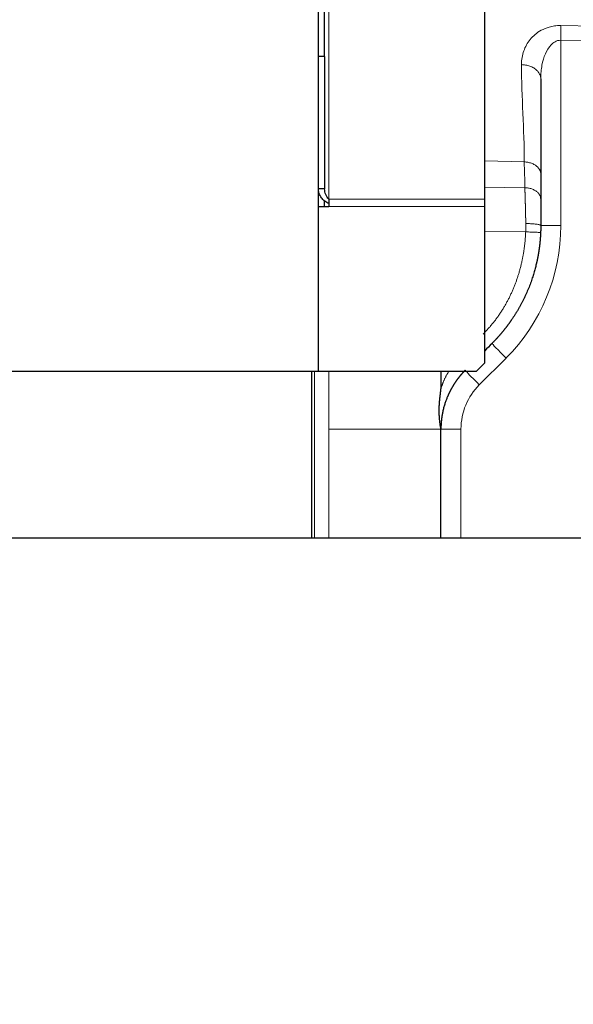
# Model space of a CAD drawing. Header units: inches. Extents: x 0 to 20790, y -12 to 14700.
# Tile 266 of 441: x 11099 to 11232, y 5758 to 5995. Entities that reach past the tile are written whole.
import ezdxf

# ---------------------------------------------------------------- set-up
doc = ezdxf.new("R2010")
doc.units = ezdxf.units.IN
doc.layers.add('1', color=7, linetype='Continuous', true_color=0xffffff)
doc.layers.add('254', color=7, linetype='Continuous', true_color=0xffffff)
doc.styles.add('latin_extended', font='simplex.shx')
doc.dimstyles.get("Standard").update_dxf_attribs({"dimtxt": 0.18, "dimasz": 0.18, "dimexe": 0.18, "dimexo": 0.0625, "dimgap": 0.09, "dimtad": 0, "dimtih": 1, "dimtoh": 1, "dimdec": 4, "dimzin": 0, "dimdsep": 46, "dimtxsty": 'Standard', "dimcen": 0.09, "dimadec": 0, "dimazin": 0, "dimtfac": 1, "dimtdec": 4, "dimtofl": 0, "dimtmove": 0, "dimatfit": 3, "dimfxl": 1, "dimtolj": 1, "dimtzin": 0, "dimarcsym": 0})

# ---------------------------------------------------------------- blocks, each defined once
blk = doc.blocks.new('_U11')
at = {"layer": '254', "color": 3, "linetype": 'Continuous', "lineweight": 13, "transparency": 16777216}
for p, q in [((10901.1, 7050.3), (12182.34, 7050.3)), ((12147.34, 6927.8), (12147.34, 4741.3)), ((10073.31, 4618.8), (12182.34, 4618.8))]:
    blk.add_line(p, q, dxfattribs=at)
at = {"layer": '254', "color": 3, "transparency": 16777216}
for points in [[(12167.76, 6927.8), (12126.92, 6927.8), (12147.34, 7050.3)], [(12126.92, 4741.3), (12167.76, 4741.3), (12147.34, 4618.8)]]:
    blk.add_solid(points, dxfattribs=at)
at = {"layer": 'Defpoints', "color": 0, "transparency": 16777216}
for p in [(10866.1, 7050.3), (10038.31, 4618.8), (12147.34, 4618.8)]:
    blk.add_point(p, dxfattribs=at)
at = {"layer": '254', "color": 2, "lineweight": 13, "transparency": 16777216, "insert": (11963.59, 5507.86), "char_height": 122.5, "attachment_point": 1, "rotation": 90, "style": 'latin_extended'}
blk.add_mtext('\\A1;2432', dxfattribs=at)

msp = doc.modelspace()

# ---------------------------------------------------------------- linework, layer by layer
at = {"layer": '1', "color": 2, "linetype": 'Continuous', "lineweight": 25}
for p, q in [((11170.342, 5910.296), (11170.342, 6648.378)), ((11171.842, 5985.945), (11171.842, 6055.138)), ((11210.342, 5951.65), (11210.342, 6045.125)), ((11171.842, 5985.945), (11170.342, 5985.945)), ((11171.842, 5985.945), (11171.842, 5954.125)), ((11171.842, 5954.125), (11170.342, 5954.125)), ((11171.81, 5949.882), (11171.81, 5951.243)), ((11172.842, 5951.65), (11172.842, 5949.882)), ((11210.342, 5949.882), (11210.342, 5951.65)), ((11170.342, 5949.882), (11172.842, 5949.882)), ((11210.342, 5912.296), (11210.342, 5949.882)), ((10818.842, 5910.296), (11170.342, 5910.296)), ((11168.81, 5870.296), (11168.81, 5910.296)), ((11170.342, 5910.296), (11208.342, 5910.296)), ((11199.81, 5910.297), (11199.81, 5906.107)), ((11208.342, 5910.296), (11210.342, 5912.296)), ((11199.81, 5870.296), (11199.81, 5896.429)), ((10350.31, 5870.297), (11243.31, 5870.297))]:
    msp.add_line(p, q, dxfattribs=at)
at = {"layer": '1', "color": 110, "linetype": 'Continuous', "lineweight": 13}
for p, q in [((11172.842, 5951.65), (11172.842, 6044.945)), ((11228.635, 5993.343), (11275.484, 5992.665)), ((11275.484, 5989.132), (11228.635, 5989.81)), ((11228.635, 5989.81), (11228.635, 5945.282)), ((11219.848, 5960.586), (11210.342, 5960.821)), ((11210.342, 5954.535), (11220.004, 5954.395)), ((11172.842, 5951.65), (11210.342, 5951.65)), ((11172.842, 5949.882), (11210.342, 5949.882)), ((11220.185, 5943.792), (11210.342, 5943.935)), ((11223.81, 5945.282), (11228.635, 5945.282)), ((11215.455, 5913.462), (11209.029, 5907.036)), ((11169.404, 5870.297), (11169.404, 5910.296)), ((11172.826, 5910.296), (11172.826, 5896.429)), ((11172.826, 5896.429), (11199.81, 5896.429)), ((11172.826, 5896.429), (11172.826, 5870.296)), ((11199.81, 5896.429), (11204.635, 5896.429)), ((11204.635, 5896.429), (11204.635, 5870.297))]:
    msp.add_line(p, q, dxfattribs=at)
for centre, radius, start, end in [((11183.635, 5945.282), 45, 315, 0), ((11219.635, 5896.429), 15, 135, 180)]:
    msp.add_arc(centre, radius, start, end, dxfattribs=at)
for centre, start_param in [((11215.63, 5913.462), 3.1415927), ((11209.203, 5907.036), 3.5143758)]:
    msp.add_ellipse(centre, major_axis=(3.536, -3.536), ratio=0.0246852, start_param=start_param, end_param=4.6877088, dxfattribs=at)
for points, degree, knots in [([(11228.635, 5993.343), (11228.046, 5993.352), (11227.549, 5993.31), (11226.648, 5993.18), (11226.245, 5993.091), (11225.126, 5992.777), (11224.499, 5992.507), (11222.817, 5991.591), (11221.965, 5990.841), (11220.593, 5989.17), (11220.08, 5988.246), (11219.371, 5986.232), (11219.173, 5985.144), (11219.173, 5983.954)], 3, [0, 0, 0, 0, 0.0625, 0.0625, 0.125, 0.125, 0.25, 0.25, 0.5, 0.5, 0.75, 0.75, 1, 1, 1, 1]), ([(11228.635, 5993.343), (11228.64, 5993.112), (11228.644, 5992.858), (11228.649, 5992.314), (11228.65, 5992.024), (11228.65, 5991.42), (11228.649, 5991.105), (11228.644, 5990.464), (11228.64, 5990.137), (11228.635, 5989.81)], 3, [0, 0, 0, 0, 0.25, 0.25, 0.5, 0.5, 0.75, 0.75, 1, 1, 1, 1]), ([(11223.81, 5980.559), (11223.81, 5981.748), (11223.917, 5982.828), (11224.295, 5984.816), (11224.566, 5985.723), (11225.277, 5987.359), (11225.713, 5988.092), (11226.563, 5988.988), (11226.879, 5989.253), (11227.44, 5989.562), (11227.641, 5989.649), (11228.092, 5989.777), (11228.341, 5989.818), (11228.635, 5989.81)], 3, [0, 0, 0, 0, 0.25, 0.25, 0.5, 0.5, 0.75, 0.75, 0.875, 0.875, 0.9375, 0.9375, 1, 1, 1, 1]), ([(11220.194, 5945.779), (11220.194, 5945.797), (11220.194, 5945.834), (11220.194, 5945.891), (11220.194, 5945.951), (11220.194, 5946.012), (11220.194, 5946.076), (11220.193, 5946.142), (11220.193, 5946.21), (11220.193, 5946.28), (11220.192, 5946.352), (11220.192, 5946.427), (11220.191, 5946.504), (11220.19, 5946.583), (11220.19, 5946.664), (11220.189, 5946.747), (11220.188, 5946.832), (11220.187, 5946.919), (11220.186, 5947.009), (11220.184, 5947.101), (11220.183, 5947.194), (11220.182, 5947.29), (11220.18, 5947.388), (11220.179, 5947.488), (11220.177, 5947.59), (11220.175, 5947.693), (11220.173, 5947.799), (11220.171, 5947.907), (11220.169, 5948.017), (11220.167, 5948.128), (11220.165, 5948.242), (11220.162, 5948.357), (11220.16, 5948.475), (11220.157, 5948.594), (11220.154, 5948.715), (11220.152, 5948.838), (11220.149, 5948.962), (11220.145, 5949.088), (11220.142, 5949.216), (11220.139, 5949.346), (11220.135, 5949.477), (11220.132, 5949.609), (11220.128, 5949.744), (11220.124, 5949.879), (11220.12, 5950.017), (11220.116, 5950.155), (11220.111, 5950.295), (11220.107, 5950.448), (11220.101, 5950.611), (11220.096, 5950.783), (11220.091, 5950.951), (11220.085, 5951.116), (11220.08, 5951.278), (11220.075, 5951.436), (11220.07, 5951.591), (11220.066, 5951.743), (11220.061, 5951.891), (11220.057, 5952.036), (11220.052, 5952.178), (11220.048, 5952.317), (11220.044, 5952.453), (11220.041, 5952.585), (11220.037, 5952.714), (11220.034, 5952.841), (11220.03, 5952.964), (11220.027, 5953.085), (11220.024, 5953.202), (11220.022, 5953.317), (11220.019, 5953.428), (11220.017, 5953.537), (11220.015, 5953.643), (11220.013, 5953.746), (11220.011, 5953.847), (11220.009, 5953.945), (11220.008, 5954.04), (11220.007, 5954.132), (11220.006, 5954.222), (11220.005, 5954.31), (11220.005, 5954.367), (11220.004, 5954.395)], 3, [0, 0, 0, 0, 0.0056564, 0.0115444, 0.0176639, 0.024015, 0.0305976, 0.0374119, 0.0444577, 0.0517351, 0.0592441, 0.0669847, 0.0749569, 0.0831606, 0.091596, 0.100263, 0.1091616, 0.1182917, 0.1276535, 0.1372469, 0.1470719, 0.1571286, 0.1674168, 0.1779367, 0.1886881, 0.1996712, 0.2108859, 0.2223322, 0.2340102, 0.2459197, 0.2580609, 0.2704337, 0.2830381, 0.2958742, 0.3089418, 0.3222411, 0.3357721, 0.3495346, 0.3635288, 0.3777546, 0.392212, 0.406901, 0.4218217, 0.436974, 0.4523579, 0.4679735, 0.4838207, 0.4998995, 0.5199401, 0.53972, 0.5592392, 0.5784977, 0.5974956, 0.6162328, 0.6347094, 0.6529253, 0.6708806, 0.6885753, 0.7060094, 0.723183, 0.740096, 0.7567485, 0.7731404, 0.7892719, 0.8051428, 0.8207533, 0.8361034, 0.851193, 0.8660223, 0.8805912, 0.8948998, 0.908948, 0.922736, 0.9362637, 0.9495313, 0.9625386, 0.9752858, 0.9877729, 1, 1, 1, 1]), ([(11220.185, 5943.792), (11220.186, 5943.81), (11220.187, 5943.847), (11220.188, 5943.902), (11220.19, 5943.96), (11220.191, 5944.019), (11220.193, 5944.08), (11220.194, 5944.143), (11220.195, 5944.208), (11220.195, 5944.274), (11220.196, 5944.342), (11220.197, 5944.412), (11220.197, 5944.484), (11220.197, 5944.557), (11220.198, 5944.632), (11220.198, 5944.709), (11220.197, 5944.823), (11220.197, 5944.966), (11220.196, 5945.131), (11220.196, 5945.278), (11220.195, 5945.405), (11220.195, 5945.513), (11220.195, 5945.603), (11220.194, 5945.674), (11220.194, 5945.725), (11220.194, 5945.758), (11220.194, 5945.774), (11220.194, 5945.779)], 3, [0, 0, 0, 0, 0.0270527, 0.0550002, 0.083843, 0.1135812, 0.1442151, 0.1757449, 0.2081708, 0.2414929, 0.2757115, 0.3108266, 0.3468384, 0.3837471, 0.4215528, 0.4602555, 0.4998554, 0.5927208, 0.6760638, 0.7498844, 0.8141826, 0.8689583, 0.9142116, 0.9499425, 0.9761508, 0.9928366, 1, 1, 1, 1]), ([(11209.964, 5919.238), (11212.358, 5921.633), (11214.26, 5924.553), (11216.112, 5927.396), (11217.404, 5930.597), (11218.659, 5933.705), (11219.363, 5937.087), (11220.044, 5940.365), (11220.185, 5943.792)], 2, [0, 0, 0, 0.25, 0.25, 0.5, 0.5, 0.75, 0.75, 1, 1, 1]), ([(11199.81, 5906.107), (11200.355, 5907.971), (11201.522, 5909.993), (11201.75, 5910.343)], 2, [0, 0, 0, 0.8237868, 1, 1, 1])]:
    msp.add_open_spline(points, degree=degree, knots=knots, dxfattribs=at)
for points, weights in [([(11223.81, 5980.559), (11223.81, 5983.84), (11219.173, 5983.954)], [1, 0.719339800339, 1]), ([(11223.81, 5957.685), (11223.81, 5960.488), (11219.848, 5960.586)], [1, 0.719339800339, 1]), ([(11223.81, 5951.609), (11223.81, 5954.301), (11220.004, 5954.395)], [1, 0.719339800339, 1]), ([(11223.81, 5945.282), (11223.81, 5945.761), (11220.194, 5945.779)], [1, 0.719897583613, 1]), ([(11223.776, 5943.639), (11223.776, 5943.645), (11220.185, 5943.792)], [1, 0.719329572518, 1])]:
    msp.add_rational_spline(points, weights, degree=2, dxfattribs=at)
for points in [[(11219.848, 5960.586), (11219.848, 5968.37), (11219.173, 5976.171), (11219.173, 5983.954)], [(11220.004, 5954.395), (11220.004, 5956.457), (11219.848, 5958.524), (11219.848, 5960.586)]]:
    msp.add_open_spline(points, degree=3, dxfattribs=at)
at = {"layer": '1', "color": 2, "linetype": 'Continuous', "lineweight": 25}
for points in [[(11223.81, 5980.559), (11223.81, 5972.775), (11223.81, 5965.469), (11223.81, 5957.685)], [(11223.81, 5957.685), (11223.81, 5955.623), (11223.81, 5953.671), (11223.81, 5951.609)], [(11212.094, 5916.998), (11211.51, 5916.413), (11210.925, 5915.829), (11210.341, 5915.245)]]:
    msp.add_open_spline(points, degree=3, dxfattribs=at)
for points, degree, knots in [([(11172.842, 5950.589), (11172.678, 5950.663), (11172.515, 5950.748), (11172.194, 5950.941), (11172.036, 5951.048), (11171.734, 5951.284), (11171.589, 5951.412), (11171.317, 5951.688), (11171.19, 5951.836), (11170.958, 5952.147), (11170.854, 5952.31), (11170.672, 5952.65), (11170.595, 5952.826), (11170.47, 5953.187), (11170.422, 5953.372), (11170.358, 5953.746), (11170.342, 5953.936), (11170.342, 5954.125)], 3, [0, 0, 0, 0, 0.125, 0.125, 0.25, 0.25, 0.375, 0.375, 0.5, 0.5, 0.625, 0.625, 0.75, 0.75, 0.875, 0.875, 1, 1, 1, 1]), ([(11172.842, 5951.65), (11172.711, 5951.797), (11172.58, 5951.963), (11172.338, 5952.329), (11172.227, 5952.528), (11172.042, 5952.954), (11171.968, 5953.18), (11171.868, 5953.645), (11171.842, 5953.885), (11171.842, 5954.125)], 3, [0, 0, 0, 0, 0.25, 0.25, 0.5, 0.5, 0.75, 0.75, 1, 1, 1, 1]), ([(11223.81, 5951.609), (11223.81, 5950.277), (11223.81, 5948.728), (11223.81, 5947.048), (11223.81, 5945.282)], 2, [0, 0, 0, 0.5, 0.5, 1, 1, 1]), ([(11223.776, 5943.639), (11223.775, 5943.605), (11223.772, 5943.536), (11223.767, 5943.433), (11223.762, 5943.329), (11223.757, 5943.225), (11223.752, 5943.121), (11223.746, 5943.016), (11223.74, 5942.912), (11223.733, 5942.806), (11223.727, 5942.701), (11223.72, 5942.595), (11223.712, 5942.49), (11223.705, 5942.383), (11223.697, 5942.277), (11223.689, 5942.17), (11223.68, 5942.063), (11223.671, 5941.956), (11223.662, 5941.848), (11223.653, 5941.74), (11223.643, 5941.632), (11223.633, 5941.524), (11223.623, 5941.415), (11223.612, 5941.306), (11223.601, 5941.197), (11223.589, 5941.088), (11223.578, 5940.978), (11223.566, 5940.868), (11223.553, 5940.758), (11223.541, 5940.647), (11223.527, 5940.536), (11223.514, 5940.425), (11223.5, 5940.314), (11223.486, 5940.203), (11223.472, 5940.091), (11223.457, 5939.979), (11223.442, 5939.866), (11223.426, 5939.754), (11223.41, 5939.641), (11223.394, 5939.528), (11223.377, 5939.415), (11223.36, 5939.301), (11223.343, 5939.188), (11223.325, 5939.074), (11223.307, 5938.959), (11223.289, 5938.845), (11223.27, 5938.73), (11223.25, 5938.615), (11223.231, 5938.5), (11223.211, 5938.384), (11223.19, 5938.269), (11223.17, 5938.153), (11223.148, 5938.037), (11223.127, 5937.92), (11223.105, 5937.804), (11223.082, 5937.687), (11223.06, 5937.57), (11223.036, 5937.453), (11223.013, 5937.335), (11222.989, 5937.217), (11222.964, 5937.099), (11222.939, 5936.981), (11222.914, 5936.863), (11222.888, 5936.744), (11222.862, 5936.626), (11222.836, 5936.507), (11222.809, 5936.387), (11222.712, 5935.966), (11222.529, 5935.22), (11222.231, 5934.133), (11221.879, 5932.982), (11221.467, 5931.771), (11220.989, 5930.505), (11220.545, 5929.441), (11220.165, 5928.595), (11219.878, 5927.982), (11219.58, 5927.375), (11219.272, 5926.773), (11218.954, 5926.176), (11218.626, 5925.584), (11218.288, 5924.998), (11217.94, 5924.418), (11217.582, 5923.844), (11217.215, 5923.276), (11216.929, 5922.85), (11216.731, 5922.562), (11216.625, 5922.409), (11216.519, 5922.257), (11216.411, 5922.105), (11216.303, 5921.954), (11216.194, 5921.803), (11216.085, 5921.653), (11215.975, 5921.503), (11215.864, 5921.354), (11215.752, 5921.205), (11215.64, 5921.057), (11215.527, 5920.909), (11215.413, 5920.762), (11215.299, 5920.615), (11215.184, 5920.469), (11215.068, 5920.323), (11214.952, 5920.178), (11214.835, 5920.034), (11214.717, 5919.89), (11214.599, 5919.746), (11214.48, 5919.603), (11214.36, 5919.461), (11214.24, 5919.319), (11214.118, 5919.178), (11213.997, 5919.037), (11213.874, 5918.897), (11213.751, 5918.758), (11213.628, 5918.619), (11213.503, 5918.481), (11213.379, 5918.343), (11213.253, 5918.206), (11213.127, 5918.069), (11213, 5917.933), (11212.872, 5917.797), (11212.744, 5917.663), (11212.615, 5917.528), (11212.486, 5917.395), (11212.356, 5917.262), (11212.226, 5917.129), (11212.138, 5917.041), (11212.094, 5916.998)], 3, [0, 0, 0, 0, 0.0034648, 0.0069395, 0.0104242, 0.0139189, 0.0174236, 0.0209383, 0.0244629, 0.0279975, 0.0315421, 0.0350966, 0.0386612, 0.0422357, 0.0458202, 0.0494147, 0.0530192, 0.0566336, 0.0602581, 0.0638925, 0.0675369, 0.0711913, 0.0748557, 0.07853, 0.0822144, 0.0859087, 0.0896131, 0.0933274, 0.0970517, 0.100786, 0.1045303, 0.1082846, 0.1120489, 0.1158231, 0.1196074, 0.1234017, 0.1272059, 0.1310202, 0.1348444, 0.1386787, 0.1425229, 0.1463772, 0.1502414, 0.1541156, 0.1579999, 0.1618941, 0.1657984, 0.1697126, 0.1736369, 0.1775711, 0.1815154, 0.1854696, 0.1894339, 0.1934081, 0.1973924, 0.2013867, 0.205391, 0.2094052, 0.2134295, 0.2174638, 0.2215081, 0.2255625, 0.2296268, 0.2337011, 0.2377855, 0.2418798, 0.2459842, 0.2500986, 0.2854465, 0.3233256, 0.363736, 0.4066778, 0.4521512, 0.5001563, 0.5228807, 0.5456053, 0.5683299, 0.5910546, 0.6137794, 0.6365042, 0.6592292, 0.6819542, 0.7046793, 0.7274045, 0.7501298, 0.7563775, 0.7626251, 0.7688726, 0.7751201, 0.7813676, 0.7876149, 0.7938623, 0.8001095, 0.8063567, 0.8126039, 0.818851, 0.825098, 0.831345, 0.837592, 0.8438389, 0.8500858, 0.8563326, 0.8625793, 0.8688261, 0.8750728, 0.8813194, 0.887566, 0.8938126, 0.9000591, 0.9063056, 0.9125521, 0.9187986, 0.925045, 0.9312914, 0.9375377, 0.943784, 0.9500303, 0.9562766, 0.9625229, 0.9687691, 0.9750153, 0.9812615, 0.9875077, 0.9937539, 1, 1, 1, 1]), ([(11223.81, 5945.282), (11223.81, 5945.255), (11223.81, 5945.202), (11223.81, 5945.123), (11223.809, 5945.046), (11223.809, 5944.97), (11223.808, 5944.895), (11223.807, 5944.822), (11223.806, 5944.75), (11223.805, 5944.68), (11223.804, 5944.61), (11223.803, 5944.542), (11223.802, 5944.476), (11223.8, 5944.411), (11223.799, 5944.347), (11223.797, 5944.284), (11223.796, 5944.223), (11223.794, 5944.163), (11223.793, 5944.105), (11223.791, 5944.048), (11223.789, 5943.992), (11223.787, 5943.938), (11223.786, 5943.885), (11223.784, 5943.833), (11223.782, 5943.783), (11223.78, 5943.734), (11223.778, 5943.686), (11223.777, 5943.655), (11223.776, 5943.639)], 3, [0, 0, 0, 0, 0.0489059, 0.0969721, 0.144199, 0.190587, 0.2361364, 0.2808477, 0.3247213, 0.3677577, 0.4099574, 0.4513208, 0.4918486, 0.5315413, 0.5703995, 0.6084239, 0.6456153, 0.6819743, 0.7175019, 0.7521988, 0.786066, 0.8191045, 0.8513153, 0.8826998, 0.913259, 0.9429945, 0.9719076, 1, 1, 1, 1]), ([(11205.668, 5910.571), (11205.653, 5910.556), (11205.622, 5910.526), (11205.577, 5910.48), (11205.532, 5910.434), (11205.486, 5910.387), (11205.441, 5910.341), (11205.396, 5910.294), (11205.351, 5910.247), (11205.306, 5910.199), (11205.26, 5910.152), (11205.215, 5910.104), (11205.17, 5910.056), (11205.125, 5910.007), (11205.08, 5909.958), (11205.035, 5909.909), (11204.991, 5909.86), (11204.946, 5909.81), (11204.901, 5909.76), (11204.856, 5909.71), (11204.812, 5909.66), (11204.767, 5909.609), (11204.723, 5909.558), (11204.678, 5909.507), (11204.634, 5909.455), (11204.589, 5909.403), (11204.545, 5909.351), (11204.501, 5909.299), (11204.457, 5909.246), (11204.413, 5909.193), (11204.369, 5909.14), (11204.325, 5909.087), (11204.281, 5909.033), (11204.237, 5908.979), (11204.194, 5908.924), (11204.15, 5908.87), (11204.107, 5908.815), (11204.063, 5908.759), (11204.02, 5908.704), (11203.977, 5908.648), (11203.933, 5908.592), (11203.89, 5908.536), (11203.847, 5908.479), (11203.805, 5908.422), (11203.762, 5908.365), (11203.719, 5908.307), (11203.677, 5908.249), (11203.634, 5908.191), (11203.592, 5908.133), (11203.55, 5908.074), (11203.508, 5908.015), (11203.466, 5907.956), (11203.424, 5907.896), (11203.382, 5907.836), (11203.34, 5907.776), (11203.299, 5907.716), (11203.258, 5907.655), (11203.216, 5907.594), (11203.175, 5907.532), (11203.134, 5907.471), (11203.093, 5907.409), (11203.053, 5907.347), (11203.012, 5907.284), (11202.972, 5907.221), (11202.931, 5907.158), (11202.891, 5907.095), (11202.851, 5907.031), (11202.811, 5906.967), (11202.772, 5906.903), (11202.732, 5906.838), (11202.693, 5906.773), (11202.654, 5906.708), (11202.615, 5906.643), (11202.576, 5906.577), (11202.537, 5906.511), (11202.498, 5906.444), (11202.46, 5906.378), (11202.422, 5906.311), (11202.384, 5906.244), (11202.346, 5906.176), (11202.308, 5906.108), (11202.271, 5906.04), (11202.233, 5905.972), (11202.196, 5905.903), (11202.159, 5905.834), (11202.122, 5905.765), (11202.086, 5905.695), (11202.049, 5905.625), (11202.013, 5905.555), (11201.977, 5905.484), (11201.942, 5905.414), (11201.906, 5905.343), (11201.871, 5905.271), (11201.835, 5905.199), (11201.801, 5905.127), (11201.766, 5905.055), (11201.731, 5904.983), (11201.697, 5904.91), (11201.663, 5904.837), (11201.629, 5904.763), (11201.595, 5904.69), (11201.562, 5904.616), (11201.529, 5904.541), (11201.496, 5904.467), (11201.463, 5904.392), (11201.431, 5904.317), (11201.399, 5904.241), (11201.367, 5904.165), (11201.296, 5903.996), (11201.188, 5903.729), (11201.047, 5903.357), (11200.909, 5902.971), (11200.774, 5902.57), (11200.645, 5902.153), (11200.521, 5901.721), (11200.404, 5901.275), (11200.294, 5900.813), (11200.226, 5900.488), (11200.19, 5900.308), (11200.183, 5900.274), (11200.176, 5900.238), (11200.169, 5900.2), (11200.161, 5900.159), (11200.153, 5900.116), (11200.144, 5900.071), (11200.135, 5900.023), (11200.126, 5899.973), (11200.117, 5899.92), (11200.107, 5899.866), (11200.097, 5899.808), (11200.087, 5899.749), (11200.077, 5899.687), (11200.066, 5899.622), (11200.056, 5899.556), (11200.045, 5899.486), (11200.034, 5899.415), (11200.023, 5899.341), (11200.012, 5899.264), (11200.001, 5899.186), (11199.99, 5899.104), (11199.978, 5899.021), (11199.967, 5898.935), (11199.956, 5898.846), (11199.946, 5898.755), (11199.935, 5898.662), (11199.924, 5898.566), (11199.914, 5898.468), (11199.904, 5898.367), (11199.894, 5898.264), (11199.885, 5898.159), (11199.876, 5898.051), (11199.867, 5897.941), (11199.859, 5897.828), (11199.851, 5897.713), (11199.844, 5897.595), (11199.837, 5897.475), (11199.831, 5897.353), (11199.826, 5897.228), (11199.821, 5897.101), (11199.817, 5896.971), (11199.814, 5896.839), (11199.812, 5896.704), (11199.81, 5896.567), (11199.81, 5896.475), (11199.81, 5896.429)], 3, [0, 0, 0, 0, 0.0040044, 0.0080198, 0.0120462, 0.0160835, 0.0201318, 0.0241911, 0.0282615, 0.0323429, 0.0364355, 0.0405391, 0.0446538, 0.0487797, 0.0529168, 0.057065, 0.0612245, 0.0653952, 0.0695771, 0.0737702, 0.0779747, 0.0821905, 0.0864175, 0.0906559, 0.0949057, 0.0991668, 0.1034393, 0.1077233, 0.1120186, 0.1163254, 0.1206437, 0.1249734, 0.1293147, 0.1336674, 0.1380317, 0.1424075, 0.1467949, 0.1511939, 0.1556044, 0.1600266, 0.1644604, 0.1689058, 0.173363, 0.1778317, 0.1823122, 0.1868044, 0.1913083, 0.1958239, 0.2003513, 0.2048905, 0.2094414, 0.2140042, 0.2185787, 0.2231651, 0.2277634, 0.2323734, 0.2369954, 0.2416292, 0.2462749, 0.2509326, 0.2556022, 0.2602837, 0.2649771, 0.2696826, 0.2744, 0.2791294, 0.2838708, 0.2886242, 0.2933897, 0.2981672, 0.3029568, 0.3077584, 0.3125721, 0.3173979, 0.3222359, 0.3270859, 0.3319481, 0.3368224, 0.3417089, 0.3466075, 0.3515184, 0.3564414, 0.3613766, 0.3663241, 0.3712838, 0.3762557, 0.3812398, 0.3862363, 0.391245, 0.3962659, 0.4012992, 0.4063448, 0.4114027, 0.4164729, 0.4215555, 0.4266504, 0.4317577, 0.4368773, 0.4420094, 0.4471538, 0.4523106, 0.4574798, 0.4626615, 0.4678556, 0.4730621, 0.4782811, 0.4835125, 0.4887564, 0.4940128, 0.5185702, 0.5439826, 0.5702506, 0.5973749, 0.6253562, 0.6541951, 0.6838919, 0.7144472, 0.7458614, 0.747912, 0.750117, 0.7524763, 0.7549901, 0.7576583, 0.7604809, 0.7634579, 0.7665893, 0.7698751, 0.7733153, 0.77691, 0.780659, 0.7845624, 0.7886203, 0.7928326, 0.7971992, 0.8017203, 0.8063958, 0.8112257, 0.81621, 0.8213488, 0.8266419, 0.8320894, 0.8376914, 0.8434477, 0.8493585, 0.8554237, 0.8616433, 0.8680173, 0.8745457, 0.8812285, 0.8880657, 0.8950574, 0.9022034, 0.9095039, 0.9169588, 0.924568, 0.9323317, 0.9402498, 0.9483223, 0.9565493, 0.9649306, 0.9734663, 0.9821565, 0.991001, 1, 1, 1, 1]), ([(11199.81, 5896.429), (11199.362, 5898.79), (11199.402, 5901.269), (11199.42, 5902.425), (11199.551, 5903.692), (11199.598, 5904.146), (11199.692, 5904.898), (11199.81, 5905.845), (11199.81, 5906.107)], 2, [0, 0, 0, 0.5, 0.5, 0.75, 0.75, 0.875, 0.875, 1, 1, 1])]:
    msp.add_open_spline(points, degree=degree, knots=knots, dxfattribs=at)

# ---------------------------------------------------------------- dimensions: what is measured, and where the dimension line sits
at = {"layer": '254', "color": 2, "linetype": 'Continuous', "lineweight": 13}
dim = msp.add_linear_dim(base=(12147.341658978, 4618.796493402), p1=(10866.10138985, 7050.296493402), p2=(10038.309914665, 4618.796493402), angle=90, dimstyle='Standard', override={"dimscale": 35, "dimtxt": 3.5, "dimasz": 3.5, "dimexe": 1, "dimexo": 1, "dimgap": 1.75, "dimtad": 1, "dimtih": 0, "dimtoh": 0, "dimdec": 0, "dimlfac": 1, "dimzin": 8, "dimdsep": 46, "dimlunit": 2, "dimtxsty": 'latin_extended', "dimsah": 1, "dimse1": 0, "dimse2": 0, "dimsd1": 0, "dimsd2": 0, "dimclrd": 3, "dimclre": 3, "dimclrt": 2, "dimtol": 0, "dimtm": -0.1, "dimtfac": 0.714286, "dimtdec": 3, "dimtofl": 1, "dimtmove": 0, "dimtzin": 8, "dimlwd": 13, "dimlwe": 13}, dxfattribs=at)
dim.commit()
dim.dimension.update_dxf_attribs({"geometry": '_U11', "text_midpoint": (12147.341658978, 5723.693359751), "dimtype": 160})

doc.saveas('drawing.dxf')
